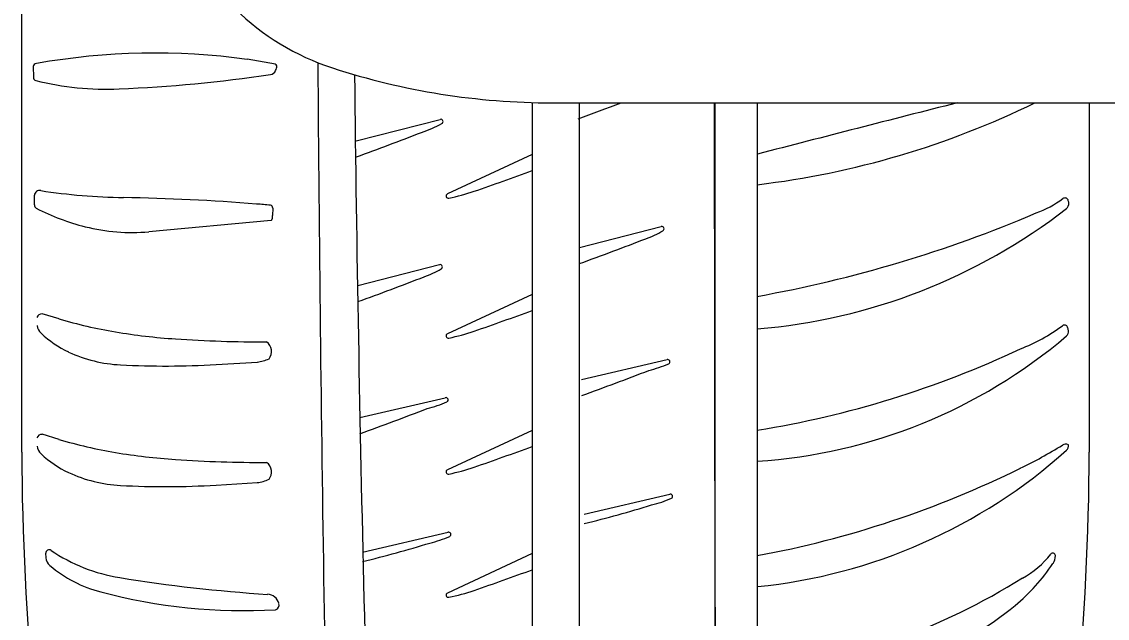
# Model space of a CAD drawing. Extents: x 10133 to 2270741, y 5363 to 1733450.
# Drawn here: x 33887.2 to 33903.13, y 10328.08 to 10336.83 of the extents above; entities that cross this region are included whole.
import ezdxf

# ---------------------------------------------------------------- set-up
doc = ezdxf.new("R2010")
doc.units = 0
doc.layers.add('StdDetailLabel', color=7, linetype='Continuous')

msp = doc.modelspace()

# ---------------------------------------------------------------- linework, layer by layer
at = {"layer": 'StdDetailLabel'}
for p, q in [((33887.204, 10330.513), (33887.204, 10347.786)), ((33887.204, 10330.513), (33887.204, 10347.786)), ((33887.373, 10336.169), (33887.375, 10336.015)), ((33887.373, 10336.169), (33887.375, 10336.015)), ((33894.693, 10335.642), (33894.693, 10320.578)), ((33894.693, 10335.642), (33894.693, 10320.578)), ((33895.362, 10335.636), (33895.369, 10335.638)), ((33895.362, 10335.636), (33895.369, 10335.638)), ((33895.382, 10335.638), (33895.382, 10320.58)), ((33895.382, 10335.638), (33895.382, 10320.58)), ((33897.993, 10335.638), (33897.993, 10320.542)), ((33897.993, 10335.638), (33897.993, 10320.542)), ((33902.862, 10335.638), (33902.862, 10330.513)), ((33902.862, 10335.638), (33902.862, 10330.513)), ((33892.11, 10335.078), (33893.343, 10335.395)), ((33892.11, 10335.078), (33893.343, 10335.395)), ((33894.693, 10334.88), (33893.448, 10334.302)), ((33894.693, 10334.88), (33893.448, 10334.302)), ((33897.993, 10334.884), (33897.993, 10334.884)), ((33897.993, 10334.884), (33897.993, 10334.884)), ((33887.392, 10334.143), (33887.389, 10334.285)), ((33887.392, 10334.143), (33887.389, 10334.285)), ((33890.885, 10334.091), (33890.88, 10333.984)), ((33890.885, 10334.091), (33890.88, 10333.984)), ((33902.53, 10334.087), (33902.53, 10334.087)), ((33902.53, 10334.087), (33902.53, 10334.087)), ((33902.564, 10334.166), (33902.564, 10334.166)), ((33902.564, 10334.166), (33902.564, 10334.166)), ((33890.861, 10333.912), (33889.067, 10333.747)), ((33890.861, 10333.912), (33889.067, 10333.747)), ((33890.879, 10333.983), (33890.879, 10333.934)), ((33890.879, 10333.983), (33890.879, 10333.934)), ((33895.384, 10333.514), (33896.584, 10333.822)), ((33895.384, 10333.514), (33896.584, 10333.822)), ((33892.132, 10332.956), (33893.332, 10333.264)), ((33892.132, 10332.956), (33893.332, 10333.264)), ((33894.693, 10332.828), (33893.448, 10332.25)), ((33894.693, 10332.828), (33893.448, 10332.25)), ((33887.751, 10332.469), (33887.504, 10332.543)), ((33887.751, 10332.469), (33887.504, 10332.543)), ((33902.53, 10332.218), (33902.53, 10332.218)), ((33902.53, 10332.218), (33902.53, 10332.218)), ((33902.556, 10332.297), (33902.556, 10332.297)), ((33902.556, 10332.297), (33902.556, 10332.297)), ((33890.795, 10332.131), (33890.795, 10332.131)), ((33890.795, 10332.131), (33890.795, 10332.131)), ((33890.055, 10331.799), (33890.66, 10331.834)), ((33890.055, 10331.799), (33890.66, 10331.834)), ((33890.832, 10331.883), (33890.832, 10331.883)), ((33890.832, 10331.883), (33890.832, 10331.883)), ((33895.413, 10331.58), (33896.669, 10331.871)), ((33895.413, 10331.58), (33896.669, 10331.871)), ((33892.161, 10331.022), (33893.417, 10331.312)), ((33892.161, 10331.022), (33893.417, 10331.312)), ((33887.751, 10330.701), (33887.504, 10330.775)), ((33887.751, 10330.701), (33887.504, 10330.775)), ((33894.693, 10330.833), (33893.448, 10330.255)), ((33894.693, 10330.833), (33893.448, 10330.255)), ((33902.468, 10330.617), (33902.468, 10330.617)), ((33902.468, 10330.617), (33902.468, 10330.617)), ((33902.556, 10330.621), (33902.556, 10330.621)), ((33902.556, 10330.621), (33902.556, 10330.621)), ((33902.53, 10330.542), (33902.53, 10330.542)), ((33902.53, 10330.542), (33902.53, 10330.542)), ((33890.795, 10330.363), (33890.795, 10330.363)), ((33890.795, 10330.363), (33890.795, 10330.363)), ((33890.832, 10330.115), (33890.832, 10330.115)), ((33890.832, 10330.115), (33890.832, 10330.115)), ((33890.055, 10330.03), (33890.66, 10330.066)), ((33890.055, 10330.03), (33890.66, 10330.066)), ((33895.453, 10329.606), (33896.708, 10329.897)), ((33895.453, 10329.606), (33896.708, 10329.897)), ((33892.201, 10329.048), (33893.457, 10329.338)), ((33892.201, 10329.048), (33893.457, 10329.338)), ((33887.56, 10328.964), (33887.556, 10329.032)), ((33887.56, 10328.964), (33887.556, 10329.032)), ((33894.693, 10329.025), (33893.448, 10328.447)), ((33894.693, 10329.025), (33893.448, 10328.447))]:
    msp.add_line(p, q, dxfattribs=at)
for points in [[(33890.924, 10336.205), (33890.512, 10336.276), (33890.512, 10336.276)], [(33890.924, 10336.205), (33890.512, 10336.276), (33890.512, 10336.276)], [(33894.982, 10335.638), (33907.319, 10335.638), (33947.041, 10335.638)], [(33894.982, 10335.638), (33907.319, 10335.638), (33947.041, 10335.638)], [(33897.359, 10335.638), (33897.378, 10320.844), (33897.377, 10335.638)], [(33897.359, 10335.638), (33897.378, 10320.844), (33897.377, 10335.638)]]:
    msp.add_lwpolyline(points, dxfattribs=at)
for centre, radius, start, end in [((33892.897, 10339.627), 3.658, 199.2561, 251.9395), ((33892.897, 10339.627), 3.658, 199.2561, 251.9395), ((33889.156, 10326.333), 10.034, 82.2313, 99.9591), ((33889.156, 10326.333), 10.034, 82.2313, 99.9591), ((33887.425, 10336.165), 0.052, 94.6944, 175.7341), ((33887.425, 10336.165), 0.052, 94.6944, 175.7341), ((33890.92, 10336.182), 0.0233, 359.977, 81.2965), ((33890.92, 10336.182), 0.0233, 359.977, 81.2965), ((33890.819, 10336.176), 0.125, 328.7705, 2.676), ((33890.819, 10336.176), 0.125, 328.7705, 2.676), ((34789.255, 10342.497), 897.73, 180.400114, 181.396786), ((34789.255, 10342.497), 897.73, 180.400114, 181.396786), ((33894.982, 10346.019), 10.381, 251.9395, 270), ((33894.982, 10346.019), 10.381, 251.9395, 270), ((33887.422, 10336.011), 0.0472, 174.9335, 256.0871), ((33887.422, 10336.011), 0.0472, 174.9335, 256.0871), ((33887.742, 10357.104), 21.28, 272.3946, 278.4063), ((33887.742, 10357.104), 21.28, 272.3946, 278.4063), ((33890.84, 10336.142), 0.0912, 278.4063, 340.1628), ((33890.84, 10336.142), 0.0912, 278.4063, 340.1628), ((34472.91, 10342.634), 580.862, 180.649395, 182.168495), ((34472.91, 10342.634), 580.862, 180.649395, 182.168495), ((33888.451, 10340.164), 4.326, 256.0871, 272.3946), ((33888.451, 10340.164), 4.326, 256.0871, 272.3946), ((33879.579, 10378.926), 46.296, 289.9355, 290.7683), ((33879.579, 10378.926), 46.296, 289.9355, 290.7683), ((33896.502, 10346.996), 12.647, 276.7721, 296.0989), ((34012.942, 9893.64), 455.971, 104.22108, 104.60155), ((33896.502, 10346.996), 12.647, 276.7721, 296.0989), ((34012.942, 9893.64), 455.971, 104.22108, 104.60155), ((33892.391, 10337.174), 2.083, 288.9536, 297.9528), ((33892.391, 10337.174), 2.083, 288.9536, 297.9528), ((33893.351, 10335.363), 0.0332, 298.8318, 105.3346), ((33893.351, 10335.363), 0.0332, 298.8318, 105.3346), ((33876.327, 10378.367), 46.296, 289.9355, 291.1985), ((33876.327, 10378.367), 46.296, 289.9355, 291.1985), ((33878.738, 10378.104), 46.296, 289.0386, 290.1591), ((33878.738, 10378.104), 46.296, 289.0386, 290.1591), ((33887.466, 10334.274), 0.0771, 78.0893, 171.9643), ((33887.466, 10334.274), 0.0771, 78.0893, 171.9643), ((33888.839, 10343.227), 8.98, 261.3096, 269.0969), ((33888.839, 10343.227), 8.98, 261.3096, 269.0969), ((33888.222, 10304.089), 30.162, 85.3868, 89.0969), ((33888.222, 10304.089), 30.162, 85.3868, 89.0969), ((33893.462, 10334.272), 0.0332, 114.9024, 281.4053), ((33893.462, 10334.272), 0.0332, 114.9024, 281.4053), ((33892.896, 10337.077), 2.895, 281.4053, 289.0386), ((33892.896, 10337.077), 2.895, 281.4053, 289.0386), ((33901.567, 10335.46), 1.527, 289.7323, 306.5269), ((33901.567, 10335.46), 1.527, 289.7323, 306.5269), ((33902.506, 10334.193), 0.0493, 24.6207, 126.5269), ((33902.506, 10334.193), 0.0493, 24.6207, 126.5269), ((33887.458, 10334.143), 0.0667, 180.554, 232.0975), ((33887.458, 10334.143), 0.0667, 180.554, 232.0975), ((33888.966, 10337.107), 3.39, 242.8205, 255.7943), ((33888.966, 10337.107), 3.39, 242.8205, 255.7943), ((33889.81, 10323.769), 10.418, 84.2616, 85.3868), ((33889.81, 10323.769), 10.418, 84.2616, 85.3868), ((33890.848, 10334.098), 0.0377, 350.5575, 84.2616), ((33890.848, 10334.098), 0.0377, 350.5575, 84.2616), ((33897.285, 10340.853), 8.561, 274.7475, 307.7835), ((33897.285, 10340.853), 8.561, 274.7475, 307.7835), ((33902.441, 10334.172), 0.123, 316.2762, 357.2562), ((33902.441, 10334.172), 0.123, 316.2762, 357.2562), ((33902.405, 10334.147), 0.16, 6.7639, 24.6207), ((33902.405, 10334.147), 0.16, 6.7639, 24.6207), ((33890.857, 10333.934), 0.0219, 279.9923, 359.1864), ((33890.857, 10333.934), 0.0219, 279.9923, 359.1864), ((33894.599, 10351.6), 19.105, 280.2327, 293.0612), ((33894.599, 10351.6), 19.105, 280.2327, 293.0612), ((33888.813, 10336.503), 2.767, 255.7943, 275.2692), ((33888.813, 10336.503), 2.767, 255.7943, 275.2692), ((33895.862, 10335.043), 1.484, 289.5614, 300.2262), ((33895.862, 10335.043), 1.484, 289.5614, 300.2262), ((33896.593, 10333.79), 0.0332, 298.8318, 105.3346), ((33896.593, 10333.79), 0.0332, 298.8318, 105.3346), ((33879.618, 10376.808), 46.296, 289.9141, 291.1985), ((33879.618, 10376.808), 46.296, 289.9141, 291.1985), ((33893.341, 10333.231), 0.0332, 298.8318, 105.3346), ((33893.341, 10333.231), 0.0332, 298.8318, 105.3346), ((33892.61, 10334.484), 1.484, 289.5614, 300.2262), ((33892.61, 10334.484), 1.484, 289.5614, 300.2262), ((33876.366, 10376.249), 46.296, 289.9141, 291.1985), ((33876.366, 10376.249), 46.296, 289.9141, 291.1985), ((33887.502, 10332.462), 0.0807, 88.5608, 160.3575), ((33887.502, 10332.462), 0.0807, 88.5608, 160.3575), ((33889.678, 10338.903), 6.716, 253.3186, 260.5727), ((33889.678, 10338.903), 6.716, 253.3186, 260.5727), ((33878.738, 10376.052), 46.296, 289.0386, 290.1591), ((33878.738, 10376.052), 46.296, 289.0386, 290.1591), ((33887.622, 10332.398), 0.194, 188.0236, 226.6594), ((33887.622, 10332.398), 0.194, 188.0236, 226.6594), ((33900.898, 10334.486), 2.636, 291.2137, 306.564), ((33900.898, 10334.486), 2.636, 291.2137, 306.564), ((33902.497, 10332.329), 0.0493, 19.0649, 126.564), ((33902.497, 10332.329), 0.0493, 19.0649, 126.564), ((33902.274, 10332.252), 0.286, 9.1387, 19.0649), ((33902.274, 10332.252), 0.286, 9.1387, 19.0649), ((33888.53, 10333.361), 1.518, 226.6594, 245.1577), ((33888.53, 10333.361), 1.518, 226.6594, 245.1577), ((33890.074, 10341.288), 9.134, 260.5727, 266.1505), ((33890.074, 10341.288), 9.134, 260.5727, 266.1505), ((33890.756, 10351.421), 19.29, 266.1505, 270.1166), ((33890.756, 10351.421), 19.29, 266.1505, 270.1166), ((33893.462, 10332.22), 0.0332, 114.9024, 281.4053), ((33893.462, 10332.22), 0.0332, 114.9024, 281.4053), ((33892.896, 10335.025), 2.895, 281.4053, 289.0386), ((33892.896, 10335.025), 2.895, 281.4053, 289.0386), ((33897.481, 10338.161), 7.798, 273.764, 310.3475), ((33897.481, 10338.161), 7.798, 273.764, 310.3475), ((33902.476, 10332.28), 0.0815, 310.9719, 12.3905), ((33902.476, 10332.28), 0.0815, 310.9719, 12.3905), ((33890.69, 10331.989), 0.177, 323.1036, 53.4236), ((33890.69, 10331.989), 0.177, 323.1036, 53.4236), ((33895.647, 10345.256), 14.611, 279.2406, 295.1284), ((33895.647, 10345.256), 14.611, 279.2406, 295.1284), ((33888.761, 10333.859), 2.068, 245.1577, 267.0438), ((33888.761, 10333.859), 2.068, 245.1577, 267.0438), ((33890.58, 10332.438), 0.609, 277.4772, 294.3443), ((33890.58, 10332.438), 0.609, 277.4772, 294.3443), ((33896.678, 10331.839), 0.0332, 298.8318, 105.3346), ((33896.678, 10331.839), 0.0332, 298.8318, 105.3346), ((33889.313, 10344.534), 12.757, 267.0438, 273.3348), ((33889.313, 10344.534), 12.757, 267.0438, 273.3348), ((33879.663, 10374.876), 46.296, 289.8947, 291.1985), ((33879.663, 10374.876), 46.296, 289.8947, 291.1985), ((33895.971, 10333.485), 1.824, 283.7145, 293.3307), ((33895.971, 10333.485), 1.824, 283.7145, 293.3307), ((33892.719, 10332.926), 1.824, 283.7145, 293.3307), ((33892.719, 10332.926), 1.824, 283.7145, 293.3307), ((33893.426, 10331.28), 0.0332, 298.8318, 105.3346), ((33893.426, 10331.28), 0.0332, 298.8318, 105.3346), ((33876.411, 10374.317), 46.296, 289.8947, 291.1985), ((33876.411, 10374.317), 46.296, 289.8947, 291.1985), ((33887.502, 10330.694), 0.0807, 88.5608, 160.3575), ((33887.502, 10330.694), 0.0807, 88.5608, 160.3575), ((33887.622, 10330.629), 0.194, 188.0236, 226.6594), ((33887.622, 10330.629), 0.194, 188.0236, 226.6594), ((33889.678, 10337.134), 6.716, 253.3186, 260.5727), ((33889.678, 10337.134), 6.716, 253.3186, 260.5727), ((33878.738, 10374.057), 46.296, 289.0386, 290.1591), ((33878.738, 10374.057), 46.296, 289.0386, 290.1591), ((33899.006, 10336.162), 6.537, 295.8011, 301.9766), ((33899.006, 10336.162), 6.537, 295.8011, 301.9766), ((33902.515, 10330.551), 0.0813, 60.0492, 125.6317), ((33902.515, 10330.551), 0.0813, 60.0492, 125.6317), ((33902.476, 10330.604), 0.0815, 310.9719, 12.3905), ((33902.476, 10330.604), 0.0815, 310.9719, 12.3905), ((33926.803, 10330.68), 39.6, 180.2409, 190.8621), ((33926.803, 10330.68), 39.6, 180.2409, 190.8621), ((33888.53, 10331.592), 1.518, 226.6594, 245.1577), ((33888.53, 10331.592), 1.518, 226.6594, 245.1577), ((33890.074, 10339.519), 9.134, 260.5727, 266.1505), ((33890.074, 10339.519), 9.134, 260.5727, 266.1505), ((33890.756, 10349.652), 19.29, 266.1505, 270.1166), ((33890.756, 10349.652), 19.29, 266.1505, 270.1166), ((33897.192, 10336.498), 7.998, 275.753, 311.8726), ((33897.192, 10336.498), 7.998, 275.753, 311.8726), ((33863.263, 10330.68), 39.6, 349.1379, 359.7591), ((33863.263, 10330.68), 39.6, 349.1379, 359.7591), ((33890.69, 10330.221), 0.177, 323.1036, 53.4236), ((33890.69, 10330.221), 0.177, 323.1036, 53.4236), ((33893.462, 10330.225), 0.0332, 114.9024, 281.4053), ((33893.462, 10330.225), 0.0332, 114.9024, 281.4053), ((33892.896, 10333.03), 2.895, 281.4053, 289.0386), ((33892.896, 10333.03), 2.895, 281.4053, 289.0386), ((33895.3, 10343.554), 14.805, 280.4815, 296.2643), ((33895.3, 10343.554), 14.805, 280.4815, 296.2643), ((33888.761, 10332.091), 2.068, 245.1577, 267.0438), ((33888.761, 10332.091), 2.068, 245.1577, 267.0438), ((33890.58, 10330.67), 0.609, 277.4772, 294.3443), ((33890.58, 10330.67), 0.609, 277.4772, 294.3443), ((33889.313, 10342.765), 12.757, 267.0438, 273.3348), ((33889.313, 10342.765), 12.757, 267.0438, 273.3348), ((33896.011, 10331.511), 1.824, 283.7145, 293.3307), ((33896.011, 10331.511), 1.824, 283.7145, 293.3307), ((33896.717, 10329.865), 0.0332, 298.8318, 105.3346), ((33896.717, 10329.865), 0.0332, 298.8318, 105.3346), ((33891.139, 10347.103), 18.157, 283.751, 286.9869), ((33891.139, 10347.103), 18.157, 283.751, 286.9869), ((33893.465, 10329.306), 0.0332, 298.8318, 105.3346), ((33893.465, 10329.306), 0.0332, 298.8318, 105.3346), ((33887.887, 10346.545), 18.157, 283.751, 286.9869), ((33887.887, 10346.545), 18.157, 283.751, 286.9869), ((33892.759, 10330.952), 1.824, 283.7145, 293.3307), ((33892.759, 10330.952), 1.824, 283.7145, 293.3307), ((33887.606, 10329.032), 0.0493, 55.9795, 182.8012), ((33887.606, 10329.032), 0.0493, 55.9795, 182.8012), ((33887.721, 10328.974), 0.162, 183.5045, 229.9274), ((33887.721, 10328.974), 0.162, 183.5045, 229.9274), ((33889.043, 10331.16), 2.519, 235.9795, 260.8353), ((33889.043, 10331.16), 2.519, 235.9795, 260.8353), ((33901.277, 10329.801), 1.286, 298.108, 322.484), ((33901.277, 10329.801), 1.286, 298.108, 322.484), ((33902.327, 10328.995), 0.0383, 0.535, 142.484), ((33902.327, 10328.995), 0.0383, 0.535, 142.484), ((33902.163, 10328.994), 0.203, 326.0705, 0.535), ((33902.163, 10328.994), 0.203, 326.0705, 0.535), ((33888.854, 10330.321), 1.922, 229.9274, 255.1833), ((33888.854, 10330.321), 1.922, 229.9274, 255.1833), ((33899.905, 10330.512), 2.923, 309.7749, 326.0705), ((33899.905, 10330.512), 2.923, 309.7749, 326.0705), ((33892.341, 10351.607), 23.231, 260.8353, 266.2242), ((33892.341, 10351.607), 23.231, 260.8353, 266.2242), ((33878.738, 10372.249), 46.296, 289.0386, 290.1591), ((33878.738, 10372.249), 46.296, 289.0386, 290.1591), ((33896.579, 10337.184), 10.033, 278.1051, 301.9133), ((33896.579, 10337.184), 10.033, 278.1051, 301.9133), ((33892.896, 10331.222), 2.895, 281.4053, 289.0386), ((33892.896, 10331.222), 2.895, 281.4053, 289.0386), ((33890.479, 10336.465), 8.277, 255.1833, 273.1033), ((33890.479, 10336.465), 8.277, 255.1833, 273.1033), ((33890.799, 10328.242), 0.186, 16.9451, 86.2242), ((33890.799, 10328.242), 0.186, 16.9451, 86.2242), ((33893.462, 10328.417), 0.0332, 114.9024, 281.4053), ((33893.462, 10328.417), 0.0332, 114.9024, 281.4053), ((33890.903, 10328.273), 0.0773, 288.0542, 16.9451), ((33890.903, 10328.273), 0.0773, 288.0542, 16.9451), ((33899.078, 10331.506), 4.216, 289.0674, 309.7749), ((33899.078, 10331.506), 4.216, 289.0674, 309.7749)]:
    msp.add_arc(centre, radius, start, end, dxfattribs=at)

doc.saveas('drawing.dxf')
